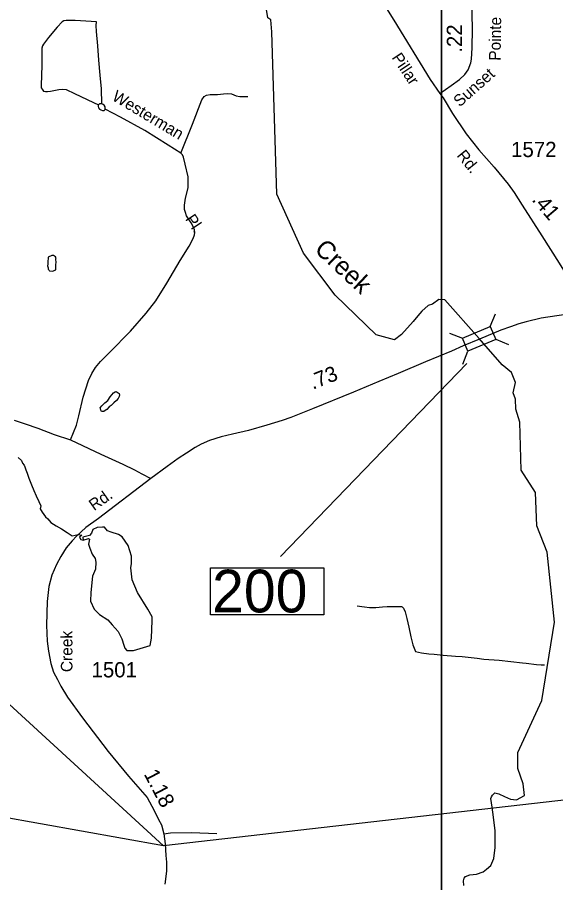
# Model space of a CAD drawing. Extents: x 2082433 to 2279600, y 546599 to 755198.
# Drawn here: x 2175630 to 2180043, y 649151 to 656251 of the extents above; entities that cross this region are included whole.
import ezdxf

# ---------------------------------------------------------------- set-up
doc = ezdxf.new("R2010")
doc.units = 0
for name, color, linetype in [('Exist Boundary Political Fire Districts', 7, 'Continuous'), ('Exist Hydrographic Creek Single Shore', 7, 'Continuous'), ('Exist Hydrographic Creek Single Shore Label', 7, 'Continuous'), ('Exist Hydrographic Misc Water Feature', 7, 'Continuous'), ('Exist Hydrographic Pond Over 1500 Sq Ft', 7, 'Continuous'), ('Exist Road Non-System Type 51', 7, 'Continuous'), ('Exist Road Non-System Type 51 Label', 7, 'Continuous'), ('Exist Road Secondary Mileage Hundredths English Label', 7, 'Continuous'), ('Exist Road Secondary Structure Standard Bridge CELL', 7, 'Continuous'), ('Exist Road Secondary Structure Standard Bridge Number Label', 7, 'Continuous'), ('Exist Road Secondary Type 51 Attributed', 7, 'Continuous'), ('Exist Road Secondary Type 51 Label', 7, 'Continuous'), ('Exist Road Secondary Type 51 Number Label', 7, 'Continuous'), ('Map Preparation Inset Cut Line', 7, 'Continuous')]:
    doc.layers.add(name, color=color, linetype=linetype)

msp = doc.modelspace()

# ---------------------------------------------------------------- linework, layer by layer
at = {"layer": 'Exist Boundary Political Fire Districts'}
for points in [[(2176828.8, 649452.8), (2173131.7, 652846.5), (2171718.5, 660990.7), (2170653.1, 665741.6), (2171065, 670213.8), (2169864.8, 672163.6)], [(2186214.5, 650525.1), (2176828.8, 649452.8)], [(2176828.8, 649452.8), (2171785.6, 650354.8), (2171948.8, 637839.7), (2172832.8, 635784.2), (2173348.3, 632047.1)]]:
    msp.add_lwpolyline(points, dxfattribs=at)
at = {"layer": 'Exist Hydrographic Creek Single Shore'}
for points in [[(2179290.3, 649127.5), (2179287.8, 649166.9), (2179292, 649187.1), (2179304.7, 649202.2), (2179339.8, 649215.6), (2179393.5, 649222.4), (2179447.3, 649240.8), (2179476.6, 649261.8), (2179512.3, 649292.9), (2179535, 649348.3), (2179547.6, 649440.6), (2179547.6, 649576.6), (2179532.9, 649689.1), (2179522, 649771.4), (2179512.7, 649841.1), (2179516.1, 649854.5), (2179525.5, 649870.1), (2179543.8, 649887.3), (2179576.6, 649880.5), (2179622.7, 649859.6), (2179673.1, 649836.9), (2179721.8, 649831.9), (2179786.4, 649867.1), (2179775.7, 649963.4), (2179732.6, 650089), (2179731.6, 650220.2), (2179929.7, 650645.9), (2180034.7, 651289.9), (2179972.6, 651861.9), (2179887.7, 652080.2), (2179877.6, 652352.6), (2179760.8, 652535.4), (2179749.7, 652929.2), (2179715.6, 653034.9), (2179714.6, 653118.7), (2179695.6, 653171.5), (2179714.6, 653253.9), (2179680.8, 653336.3), (2179605.7, 653401.2), (2179416.2, 653615.4), (2179133.8, 653934.3), (2179085.2, 653936.4), (2179032.4, 653898.4), (2178996.5, 653885.7), (2178945.8, 653841.3), (2178914.2, 653801.2), (2178876.1, 653756.8), (2178779.6, 653647.7), (2178721.8, 653606.2), (2178571.7, 653645.3), (2178236.6, 653970.3), (2177976.6, 654316.7), (2177756.6, 654800.1), (2177715.8, 656132.7), (2177707.8, 656231.3), (2177682.8, 656248.2), (2177673.8, 656314)], [(2175637.1, 652640.1), (2175663.3, 652614.2), (2175673.8, 652594.4), (2175685.7, 652576.4), (2175691.8, 652562.5), (2175699.6, 652538.6), (2175709.8, 652510.7), (2175725.8, 652468.9), (2175746.8, 652415.1), (2175765, 652368.9), (2175785.3, 652325.3), (2175807.5, 652279.3), (2175823, 652243.4), (2175818.4, 652217.8), (2175834.6, 652189.9), (2175862.2, 652152.1), (2175880, 652136), (2175904.2, 652105.9), (2175948.3, 652079.4), (2175992.3, 652055.2), (2176039.7, 652025.5), (2176079.4, 651996.8), (2176130.4, 652009.1), (2176158.5, 652003.6), (2176140, 651984.7), (2176152.1, 651967.1), (2176170.8, 651962.7)]]:
    msp.add_lwpolyline(points, dxfattribs=at)
at = {"layer": 'Exist Hydrographic Misc Water Feature'}
for points in [[(2175947.9, 654241.4), (2175946.3, 654263.6), (2175945.9, 654271.3), (2175947.7, 654277.5), (2175943.8, 654285.4), (2175925.8, 654297.1), (2175913.9, 654297.2), (2175883.5, 654283.2), (2175882.1, 654268.8), (2175880.2, 654252.8), (2175880.2, 654224.9), (2175878.4, 654210.9), (2175882.3, 654196.9), (2175884.1, 654184.9), (2175888.2, 654179), (2175892.3, 654175.1), (2175894.6, 654171.2), (2175920.6, 654169.3), (2175932.3, 654173.2), (2175938.7, 654177.5), (2175946.1, 654179.2), (2175946.3, 654221.3), (2175947.9, 654241.4)], [(2176384.5, 653054.4), (2176362.9, 653032.1), (2176350.8, 653024.2), (2176338.7, 653017.9), (2176327.1, 653016), (2176320.7, 653015.8), (2176314.5, 653028), (2176311.1, 653042), (2176308.6, 653048), (2176322.7, 653063.8), (2176348.4, 653088.3), (2176372.6, 653108.1), (2176392.1, 653138.5), (2176406.2, 653154.1), (2176419.9, 653170.3), (2176431.8, 653178.6), (2176439.8, 653180.7), (2176464, 653164.4), (2176467.9, 653152.9), (2176465.9, 653140.7), (2176456.2, 653122.7), (2176444.1, 653106.6), (2176422, 653088.5), (2176398.8, 653066.4), (2176384.5, 653054.4)], [(2178415.1, 651422.6), (2178455.3, 651416.5), (2178475, 651414.7), (2178516.8, 651408.8), (2178569.3, 651409.4), (2178623, 651413.5), (2178663, 651415.9), (2178700.7, 651415.9), (2178737, 651416.1), (2178770.9, 651418.3), (2178778.7, 651416.3), (2178785.2, 651414.5), (2178794.9, 651404.5), (2178809.2, 651372.8), (2178823.6, 651318.6), (2178839.8, 651246.9), (2178856.4, 651168.9), (2178872.8, 651103.2), (2178895.1, 651047), (2178942.9, 651037.4), (2179002.8, 651030), (2179047.3, 651026.1), (2179121.3, 651018.6), (2179223, 651008.9), (2179277.1, 651007.6), (2179398.9, 650994), (2179452.9, 650986.3), (2179581, 650977.1), (2179770.9, 650956.1), (2179800.8, 650952.3), (2179885.3, 650940.8), (2179923.3, 650939.2), (2179945, 650939.1), (2179950.9, 650939.4)]]:
    msp.add_lwpolyline(points, dxfattribs=at)
at = {"layer": 'Exist Hydrographic Pond Over 1500 Sq Ft'}
msp.add_lwpolyline([(2176285.4, 652066.2), (2176250.1, 652048.6), (2176239.1, 652017.8), (2176221.5, 652000.1), (2176166.4, 651984.7), (2176170.8, 651962.7), (2176212.7, 651973.7), (2176221.5, 651969.3), (2176214.9, 651927.4), (2176225.9, 651896.6), (2176243.5, 651845.9), (2176267.7, 651810.6), (2176274.4, 651782), (2176269.9, 651724.7), (2176245.7, 651665.2), (2176232.5, 651533), (2176230.3, 651460.3), (2176261.1, 651394.2), (2176303, 651350.2), (2176371.3, 651308.3), (2176406.6, 651266.4), (2176458.3, 651211.4), (2176487, 651151.9), (2176504.6, 651099), (2176511.2, 651074.8), (2176528.8, 651054.9), (2176583.9, 651054.9), (2176718.3, 651096.8), (2176729.3, 651156.3), (2176735.9, 651301.7), (2176735.9, 651332.5), (2176700.7, 651394.2), (2176614.8, 651533), (2176570.7, 651636.6), (2176559.7, 651733.5), (2176567.4, 651771), (2176566.3, 651830.5), (2176538.7, 651916.4), (2176490.3, 651989.1), (2176459.4, 652006.7), (2176399.9, 652026.6), (2176369.1, 652037.6), (2176344.9, 652068.4), (2176327.2, 652068.4)], close=True, dxfattribs=at)
at = {"layer": 'Exist Road Non-System Type 51'}
for points in [[(2176278.6, 656213.6), (2176104.5, 656224.7), (2176030.6, 656225.7), (2176011.3, 656221.7), (2175997.1, 656213.6), (2175956.6, 656170), (2175886.8, 656085), (2175844.2, 656031.8), (2175836.1, 656016.6), (2175832.1, 655999.4), (2175832.1, 655854.6), (2175825, 655694.1), (2175826, 655672.8), (2175834.1, 655660.7), (2175846.3, 655645.5), (2175860.4, 655641.4), (2175877.6, 655643.5), (2175903, 655646.5), (2175969.8, 655658.7), (2175997.1, 655660.7), (2176030.6, 655657.6), (2176099.4, 655627.3), (2176254.3, 655552.8), (2176295.8, 655531.9)], [(2176322.7, 655540.4), (2176320.2, 655663.7), (2176310, 655776.4), (2176299.4, 655898.6), (2176289.3, 656016.9), (2176280.7, 656133.6), (2176277.6, 656184.2), (2176278.6, 656213.6)], [(2176971.3, 655137.4), (2177065.4, 655374.4), (2177141.4, 655575.4), (2177160.6, 655600.7), (2177180.9, 655612.8), (2177212.3, 655617.9), (2177272, 655616.9), (2177320.6, 655623), (2177349, 655627), (2177385.4, 655622.5), (2177424.9, 655606.3), (2177453.3, 655602.2), (2177520.1, 655600.2)], [(2176295.8, 655531.9), (2176293.8, 655529.3), (2176292.8, 655520.2), (2176294.8, 655509), (2176304, 655498.9), (2176315.1, 655490.8), (2176327.2, 655486.8), (2176334.8, 655485.5), (2176341.4, 655487.8), (2176346.5, 655492.1), (2176351.6, 655498.9), (2176350.5, 655516.1), (2176342.4, 655531.3), (2176333.8, 655536.6), (2176322.7, 655540.4)], [(2176322.7, 655540.4), (2176314.1, 655541.2), (2176305, 655540.4), (2176295.8, 655531.9)], [(2176971.3, 655137.4), (2176868, 655202.2), (2176674.6, 655321.7), (2176477.1, 655430.6), (2176351.6, 655498.9)], [(2176066, 652784.6), (2176114.6, 652906.1), (2176134.9, 652981.6), (2176169.3, 653133.5), (2176212.8, 653270.7), (2176241.2, 653328.4), (2176270.5, 653378), (2176311, 653428.1), (2176386, 653500), (2176558.1, 653675.7), (2176687.7, 653824.1), (2176764.7, 653923.8), (2176854.8, 654070.1), (2176966.2, 654255.9), (2177038.1, 654372.9), (2177072.5, 654437.2), (2177082.7, 654465.5), (2177084.7, 654485.8), (2177083.7, 654507.1), (2177075.6, 654528.3), (2177054.3, 654564.8), (2177017.9, 654623), (2177007.7, 654650.3), (2177001.6, 654675.7), (2177000.6, 654711.1), (2177009.7, 654767.8), (2177030, 654852.4), (2177032, 654897.9), (2177030, 654942.5), (2177005.7, 655046.3), (2176992.5, 655104), (2176984.4, 655122.2), (2176971.3, 655137.4)], [(2176830.6, 649553.1), (2176884.9, 649560.1), (2177058.6, 649563.6), (2177265.7, 649554.8)]]:
    msp.add_lwpolyline(points, dxfattribs=at)
at = {"layer": 'Exist Road Secondary Structure Standard Bridge CELL'}
for p, q in [((2179507.3, 653713.6), (2179549.9, 653818.5)), ((2179174, 653660), (2179278.8, 653617.5)), ((2179551.4, 653609.4), (2179656.3, 653566.8)), ((2179281.4, 653406), (2179324, 653510.9))]:
    msp.add_line(p, q, dxfattribs=at)
msp.add_lwpolyline([(2179278.8, 653617.5), (2179507.1, 653714.1), (2179552.3, 653607.4), (2179324, 653510.9)], close=True, dxfattribs=at)
at = {"layer": 'Exist Road Secondary Structure Standard Bridge Number Label'}
msp.add_line((2179315.7, 653409.5), (2177788.2, 651827.5), dxfattribs=at)
msp.add_lwpolyline([(2177214.6, 651733.1), (2178143.6, 651733.1), (2178143.6, 651349), (2177214.6, 651349)], close=True, dxfattribs=at)
at = {"layer": 'Exist Road Secondary Type 51 Attributed'}
for points in [[(2177794.5, 657488.2), (2177853.3, 657431.5), (2177988.9, 657287.7), (2178051.7, 657230), (2178098.3, 657171.2), (2178169.2, 657074), (2178266.4, 656935.3), (2178361.6, 656783.4), (2178463.9, 656622.2), (2178541.8, 656510), (2178716, 656228.5), (2179013, 655741.9), (2179094.7, 655626.2)], [(2179094.7, 655626.2), (2179187, 655692.3), (2179254.1, 655740.7), (2179297.1, 655781), (2179326.7, 655819.9), (2179346.8, 655877.7), (2179353.5, 655908.6), (2179358.9, 656001.4), (2179361.5, 656155.4), (2179356.1, 656392), (2179314.5, 656529.1), (2179252.3, 656669.5)], [(2179094.7, 655626.2), (2179120.3, 655590), (2179198.3, 655462.6), (2179309.9, 655295.1), (2179412.4, 655164), (2179538, 655021.9), (2179653.1, 654882), (2179703.8, 654812.6), (2179768.8, 654710.2), (2179930.1, 654457.9), (2180071.4, 654235.3), (2180168.6, 654075.8), (2180260.1, 653924.7), (2180288.7, 653869.6)], [(2180288.7, 653869.6), (2180206.1, 653839.9), (2180125.6, 653811.9), (2179923, 653781.5), (2179800.5, 653751.4), (2179739.8, 653736.2), (2179673.9, 653710.9), (2179593.6, 653684.5), (2179417.3, 653611.8)], [(2179417.3, 653611.8), (2179285.1, 653554.5), (2179189.8, 653511.6), (2178977.2, 653423.4), (2178752.5, 653327.6), (2178592.8, 653263.7), (2178386.7, 653176.7), (2178049.6, 653037.9), (2177871.2, 652967.4), (2177801.8, 652943.1), (2177675, 652904.4), (2177525.2, 652861.8), (2177393.5, 652831.4), (2177301.4, 652808.2), (2177205.8, 652777.9), (2177138.6, 652749.2), (2177087.9, 652721.7), (2177017.4, 652676.5), (2176948, 652631.4), (2176859.9, 652565.3), (2176726, 652466.1)], [(2175604.1, 652946.6), (2175695.4, 652914.5), (2175797.9, 652880.3), (2175933.4, 652829.7), (2176066, 652784.6), (2176314.6, 652667.7), (2176494.4, 652583.6), (2176591.3, 652538), (2176650.3, 652505.7), (2176726, 652466.1)], [(2176726, 652466.1), (2176295.3, 652140), (2176191.7, 652064), (2176115.7, 651994.6), (2176079.4, 651955), (2176030.9, 651897.7), (2175987.4, 651826.1), (2175952.1, 651762.2), (2175912.5, 651675.1), (2175887.7, 651580.4), (2175874.5, 651459.2), (2175869, 651265.3), (2175874.5, 651132), (2175884.9, 651051.6), (2175903.7, 650949.2), (2175927.9, 650878.7), (2175959.3, 650817), (2175986.3, 650764.1), (2176042.5, 650672.7), (2176164.2, 650504.1), (2176375.7, 650228.7), (2176541, 650023.8), (2176695.5, 649849.6), (2176751.6, 649742.6), (2176788.4, 649670.6), (2176811.3, 649625), (2176830.6, 649553.1), (2176842.8, 649470.6), (2176848.5, 649375.5), (2176852.3, 649318.4), (2176854.2, 649246), (2176838.5, 649139)]]:
    msp.add_lwpolyline(points, dxfattribs=at)
at = {"layer": 'Map Preparation Inset Cut Line'}
for points in [[(2115667.4, 674476.7), (2179108.5, 674476.7), (2179108.5, 645771.4), (2163899.7, 645768.1), (2163899.7, 630228.2), (2103425.3, 630228.2), (2103425.3, 662094.1)], [(2179108.5, 674476.7), (2254791.7, 674476.7), (2254791.7, 645771.4), (2239582.9, 645768.1), (2239582.9, 630228.2), (2179108.5, 630228.2)]]:
    msp.add_lwpolyline(points, close=True, dxfattribs=at)

# ---------------------------------------------------------------- texts
at = {"layer": 'Exist Hydrographic Creek Single Shore Label'}
msp.add_text('Creek', height=150, rotation=316.81959, dxfattribs=at).set_placement((2178057.2, 654337.2))
at = {"layer": 'Exist Road Non-System Type 51 Label'}
for s, rotation, p in [('Westerman', 329.1507, (2176399.4, 655576.6)), ('Pl.', 303.67124, (2177003, 654596.2))]:
    msp.add_text(s, height=95, rotation=rotation, dxfattribs=at).set_placement(p)
at = {"layer": 'Exist Road Secondary Mileage Hundredths English Label'}
for s, rotation, p in [('.22', 90.45517, (2179276.6, 655961.3)), ('.41', 310.40717, (2179842.6, 654751.7)), ('.73', 21.48865, (2178052.4, 653195.4)), ('1.18', 297.68106, (2176664.5, 650043.1))]:
    msp.add_text(s, height=125, rotation=rotation, dxfattribs=at).set_placement(p)
at = {"layer": 'Exist Road Secondary Structure Standard Bridge Number Label'}
msp.add_text('200', height=350, dxfattribs=at).set_placement((2177227.1, 651368.8))
at = {"layer": 'Exist Road Secondary Type 51 Label'}
for s, rotation, p in [('Pointe', 89.03804, (2179590.7, 655894.2)), ('Pillar', 303.58035, (2178695.6, 655920.8)), ('Sunset', 41.67008, (2179256.7, 655510.9)), ('Rd.', 308.99424, (2179227.4, 655115.8)), ('Rd.', 35.22139, (2176259.3, 652199.1)), ('Creek', 90.11107, (2176082.4, 650878.8))]:
    msp.add_text(s, height=95, rotation=rotation, dxfattribs=at).set_placement(p)
at = {"layer": 'Exist Road Secondary Type 51 Number Label'}
for s, p in [('1572', (2179677.8, 655104.5)), ('1501', (2176238.9, 650835.6))]:
    msp.add_text(s, height=125, dxfattribs=at).set_placement(p)

doc.saveas('drawing.dxf')
